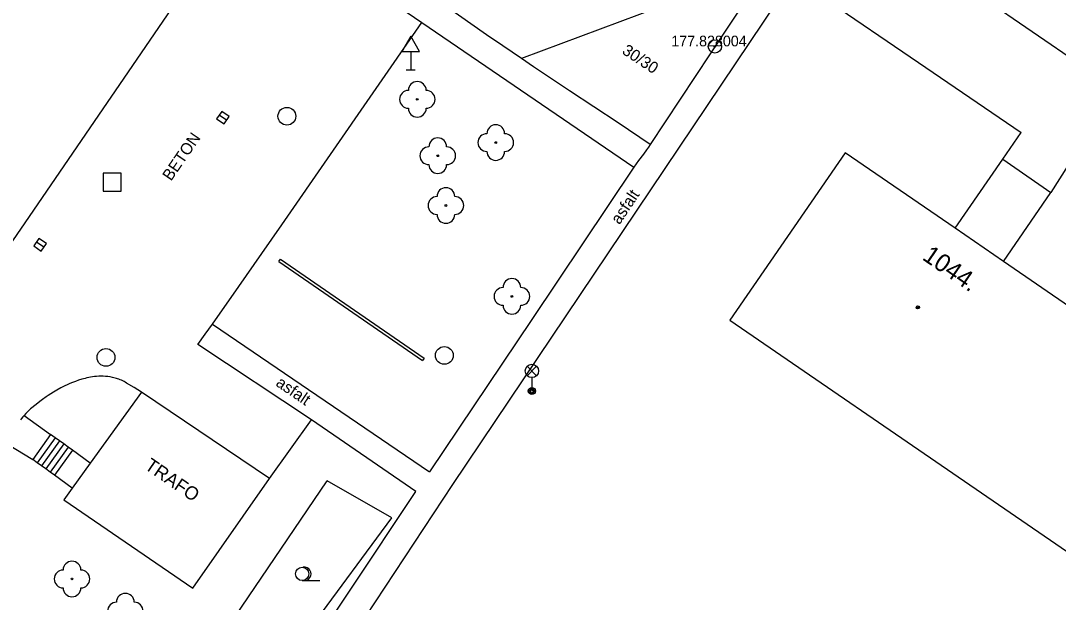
# Model space of a CAD drawing. Extents: x -539515 to -538098, y -1182060 to -1180157.
# Drawn here: x -538687.3 to -538629, y -1181298.7 to -1181266 of the extents above; entities that cross this region are included whole.
import ezdxf

# ---------------------------------------------------------------- set-up
doc = ezdxf.new("R2010")
doc.units = 0
for name, color, linetype in [('Vrstva 1', 7, 'Continuous'), ('Vrstva 13', 7, 'Continuous'), ('Vrstva 21', 7, 'Continuous'), ('Vrstva 22', 7, 'Continuous'), ('Vrstva 23', 7, 'Continuous'), ('Vrstva 26', 7, 'Continuous'), ('Vrstva 27', 7, 'Continuous'), ('Vrstva 33', 7, 'Continuous'), ('Vrstva 34', 7, 'Continuous'), ('Vrstva 36', 7, 'Continuous'), ('Vrstva 39', 7, 'Continuous'), ('Vrstva 40', 7, 'Continuous'), ('Vrstva 41', 7, 'Continuous'), ('Vrstva 47', 7, 'Continuous'), ('Vrstva 68', 7, 'Continuous'), ('Vrstva 88', 7, 'Continuous')]:
    doc.layers.add(name, color=color, linetype=linetype)

msp = doc.modelspace()

# ---------------------------------------------------------------- linework, layer by layer
at = {"layer": 'Vrstva 1'}
for p, q in [((-538640.97, -1181273.45), (-538647.45, -1181282.86)), ((-538634.782, -1181277.7), (-538632.114, -1181273.816)), ((-538632.114, -1181273.816), (-538629.4, -1181275.68)), ((-538632.068, -1181279.564), (-538629.4, -1181275.68)), ((-538673.32, -1181291.77), (-538680.53, -1181286.91)), ((-538677.64, -1181297.93), (-538673.32, -1181291.77)), ((-538684.89, -1181292.97), (-538677.64, -1181297.93))]:
    msp.add_line(p, q, dxfattribs=at)
for points in [[(-538674.73, -1181259.32), (-538689.745, -1181281.25)], [(-538634.782, -1181277.7), (-538640.97, -1181273.45)], [(-538632.068, -1181279.564), (-538634.782, -1181277.7)], [(-538620.033, -1181287.83), (-538632.068, -1181279.564)], [(-538647.45, -1181282.86), (-538548.42, -1181350.836)], [(-538680.53, -1181286.91), (-538683.401, -1181290.901)], [(-538683.401, -1181290.901), (-538684.415, -1181292.31)], [(-538684.415, -1181292.31), (-538684.89, -1181292.97)]]:
    msp.add_lwpolyline(points, dxfattribs=at)
at = {"layer": 'Vrstva 13'}
for p, q in [((-538669.745, -1181262.72), (-538664.76, -1181266.12)), ((-538645.21, -1181262.81), (-538648.565, -1181267.895)), ((-538650.31, -1181264.84), (-538659.17, -1181268.16)), ((-538642.6, -1181264.43), (-538636.84, -1181268.37)), ((-538664.76, -1181266.12), (-538658.8, -1181270.19)), ((-538648.565, -1181267.895), (-538651.92, -1181272.98)), ((-538636.84, -1181268.37), (-538631.08, -1181272.31)), ((-538658.8, -1181270.19), (-538652.84, -1181274.26)), ((-538632.114, -1181273.816), (-538631.08, -1181272.31)), ((-538652.84, -1181274.26), (-538658.59, -1181282.83)), ((-538628.43, -1181274.15), (-538629.4, -1181275.68)), ((-538658.59, -1181282.83), (-538664.34, -1181291.4)), ((-538676.54, -1181283.09), (-538664.34, -1181291.4)), ((-538687.119, -1181288.22), (-538685.64, -1181289.29)), ((-538665.1, -1181292.51), (-538670.97, -1181288.48)), ((-538685.64, -1181289.29), (-538686.64, -1181290.71)), ((-538688.02, -1181289.85), (-538686.64, -1181290.71)), ((-538685.382, -1181289.475), (-538686.396, -1181290.885)), ((-538685.138, -1181289.65), (-538686.152, -1181291.06)), ((-538684.895, -1181289.825), (-538685.909, -1181291.235)), ((-538684.651, -1181290), (-538685.665, -1181291.41)), ((-538684.408, -1181290.175), (-538685.422, -1181291.585))]:
    msp.add_line(p, q, dxfattribs=at)
for points in [[(-538660.213, -1181267.449), (-538661.123, -1181266.823), (-538662.712, -1181265.723), (-538665.09, -1181264.066), (-538666.279, -1181263.237), (-538667.47, -1181262.41)], [(-538663.02, -1181292.1), (-538643.94, -1181263.7)], [(-538651.92, -1181272.98), (-538653.735, -1181271.778), (-538656.458, -1181269.978), (-538657.816, -1181269.072), (-538658.494, -1181268.617), (-538659.17, -1181268.16), (-538660.213, -1181267.449)], [(-538651.92, -1181272.98), (-538652.031, -1181273.143), (-538652.13, -1181273.284), (-538652.309, -1181273.527), (-538652.579, -1181273.89), (-538652.711, -1181274.074), (-538652.84, -1181274.26)], [(-538683.401, -1181290.901), (-538684.408, -1181290.175), (-538684.651, -1181290), (-538684.895, -1181289.825), (-538685.138, -1181289.65), (-538685.382, -1181289.475), (-538685.64, -1181289.29)], [(-538684.415, -1181292.31), (-538685.422, -1181291.585), (-538685.665, -1181291.41), (-538685.909, -1181291.235), (-538686.152, -1181291.06), (-538686.396, -1181290.885), (-538686.64, -1181290.71)], [(-538671.17, -1181304.48), (-538663.02, -1181292.1)], [(-538672.49, -1181303.59), (-538665.1, -1181292.51)]]:
    msp.add_lwpolyline(points, dxfattribs=at)
at = {"layer": 'Vrstva 21'}
for p, q in [((-538676.09, -1181300.75), (-538670.086, -1181291.901)), ((-538666.46, -1181293.99), (-538670.086, -1181291.901)), ((-538672.53, -1181302.22), (-538666.46, -1181293.99))]:
    msp.add_line(p, q, dxfattribs=at)
for radius in [0.375, 0.375, 0.05, 0.05]:
    msp.add_circle((-538648.29, -1181267.47), radius, dxfattribs=at)
at = {"layer": 'Vrstva 22'}
for centre in [(-538665.02, -1181270.45), (-538660.61, -1181272.88), (-538663.87, -1181273.62), (-538663.41, -1181276.42), (-538659.7, -1181281.53), (-538684.43, -1181297.42)]:
    msp.add_circle(centre, 0.05, dxfattribs=at)
for centre, start, end in [((-538665.02, -1181269.95), 0, 180), ((-538665.52, -1181270.45), 90, 270), ((-538664.52, -1181270.45), 270, 90), ((-538665.02, -1181270.95), 180, 0), ((-538660.61, -1181272.38), 0, 180), ((-538661.11, -1181272.88), 90, 270), ((-538660.11, -1181272.88), 270, 90), ((-538663.87, -1181273.12), 0, 180), ((-538664.37, -1181273.62), 90, 270), ((-538663.37, -1181273.62), 270, 90), ((-538660.61, -1181273.38), 180, 0), ((-538663.87, -1181274.12), 180, 0), ((-538663.41, -1181275.92), 0, 180), ((-538663.91, -1181276.42), 90, 270), ((-538662.91, -1181276.42), 270, 90), ((-538663.41, -1181276.92), 180, 0), ((-538659.7, -1181281.03), 0, 180), ((-538660.2, -1181281.53), 90, 270), ((-538659.2, -1181281.53), 270, 90), ((-538659.7, -1181282.03), 180, 0), ((-538684.43, -1181296.92), 0, 180), ((-538684.93, -1181297.42), 90, 270), ((-538683.93, -1181297.42), 270, 90), ((-538684.43, -1181297.92), 180, 0), ((-538681.93, -1181299.23), 90, 270), ((-538681.43, -1181298.73), 0, 180), ((-538680.93, -1181299.23), 270, 90)]:
    msp.add_arc(centre, 0.5, start, end, dxfattribs=at)
at = {"layer": 'Vrstva 26'}
msp.add_lwpolyline([(-538682.67, -1181275.61), (-538681.67, -1181275.61), (-538681.67, -1181274.61), (-538682.67, -1181274.61)], close=True, dxfattribs=at)
at = {"layer": 'Vrstva 27'}
for p, q in [((-538675.744, -1181271.621), (-538676.156, -1181271.339)), ((-538686.014, -1181278.771), (-538686.426, -1181278.489))]:
    msp.add_line(p, q, dxfattribs=at)
for points in [[(-538675.602, -1181271.415), (-538676.015, -1181271.132), (-538676.298, -1181271.545), (-538675.885, -1181271.828)], [(-538685.872, -1181278.565), (-538686.285, -1181278.282), (-538686.568, -1181278.695), (-538686.155, -1181278.978)]]:
    msp.add_lwpolyline(points, close=True, dxfattribs=at)
for centre in [(-538672.35, -1181271.4), (-538682.52, -1181284.96), (-538663.5, -1181284.85)]:
    msp.add_circle(centre, 0.5, dxfattribs=at)
at = {"layer": 'Vrstva 33'}
for p, q in [((-538658.845, -1181285.99), (-538658.315, -1181285.46)), ((-538658.845, -1181285.46), (-538658.315, -1181285.99)), ((-538658.58, -1181286.1), (-538658.58, -1181286.85))]:
    msp.add_line(p, q, dxfattribs=at)
for centre, radius in [((-538658.58, -1181285.725), 0.375), ((-538658.58, -1181286.85), 0.2), ((-538658.58, -1181286.85), 0.145), ((-538658.58, -1181286.85), 0.0876)]:
    msp.add_circle(centre, radius, dxfattribs=at)
at = {"layer": 'Vrstva 34'}
for p, q in [((-538665.389, -1181267.767), (-538665.389, -1181268.785)), ((-538665.639, -1181268.785), (-538665.139, -1181268.785))]:
    msp.add_line(p, q, dxfattribs=at)
msp.add_lwpolyline([(-538665.889, -1181267.767), (-538664.889, -1181267.767), (-538665.389, -1181266.901)], close=True, dxfattribs=at)
at = {"layer": 'Vrstva 36'}
msp.add_line((-538671.491, -1181297.51), (-538670.491, -1181297.51), dxfattribs=at)
msp.add_circle((-538671.491, -1181297.135), 0.375, dxfattribs=at)
msp.add_arc((-538671.366, -1181297.135), 0.375, 260.40593, 99.59406, dxfattribs=at)
at = {"layer": 'Vrstva 39'}
for radius in [0.09, 0.0398]:
    msp.add_circle((-538636.878, -1181282.148), radius, dxfattribs=at)
at = {"layer": 'Vrstva 68'}
msp.add_line((-538672.8, -1181279.57), (-538664.72, -1181285.13), dxfattribs=at)
for points in [[(-538672.8, -1181279.57), (-538672.715, -1181279.446)], [(-538672.715, -1181279.446), (-538664.635, -1181285.006)], [(-538664.635, -1181285.006), (-538664.72, -1181285.13)]]:
    msp.add_lwpolyline(points, dxfattribs=at)
at = {"layer": 'Vrstva 88'}
for p, q in [((-538634.64, -1181263.75), (-538621.575, -1181272.74)), ((-538672.638, -1181277.498), (-538664.76, -1181266.12)), ((-538670.97, -1181288.48), (-538677.35, -1181284.23)), ((-538673.32, -1181291.77), (-538670.97, -1181288.48))]:
    msp.add_line(p, q, dxfattribs=at)
for points in [[(-538677.35, -1181284.23), (-538676.944, -1181283.661), (-538676.54, -1181283.09), (-538675.059, -1181280.975), (-538673.766, -1181279.122), (-538672.638, -1181277.498)], [(-538680.53, -1181286.91), (-538680.944, -1181286.656), (-538681.358, -1181286.402), (-538681.432, -1181286.358), (-538681.505, -1181286.318), (-538681.578, -1181286.281), (-538681.651, -1181286.248), (-538681.723, -1181286.217), (-538681.795, -1181286.189), (-538681.866, -1181286.163), (-538681.937, -1181286.14), (-538682.007, -1181286.12), (-538682.147, -1181286.085), (-538682.284, -1181286.059), (-538682.418, -1181286.04), (-538682.549, -1181286.028), (-538682.677, -1181286.021), (-538682.802, -1181286.02), (-538682.924, -1181286.023), (-538683.043, -1181286.031), (-538683.159, -1181286.042), (-538683.272, -1181286.057), (-538683.382, -1181286.074), (-538683.488, -1181286.093), (-538683.592, -1181286.115), (-538683.692, -1181286.139), (-538683.79, -1181286.164), (-538683.884, -1181286.191), (-538684.067, -1181286.248), (-538684.239, -1181286.308), (-538684.4, -1181286.37), (-538684.551, -1181286.433), (-538684.692, -1181286.496), (-538684.824, -1181286.559), (-538684.947, -1181286.62), (-538685.062, -1181286.68), (-538685.276, -1181286.798), (-538685.461, -1181286.908), (-538685.622, -1181287.008), (-538685.761, -1181287.099), (-538685.882, -1181287.18), (-538686.09, -1181287.328), (-538686.244, -1181287.442), (-538686.358, -1181287.529), (-538686.526, -1181287.663), (-538686.69, -1181287.8), (-538686.756, -1181287.857), (-538686.817, -1181287.912), (-538686.931, -1181288.02), (-538687.031, -1181288.123), (-538687.119, -1181288.22), (-538687.198, -1181288.312), (-538687.267, -1181288.399), (-538687.33, -1181288.481)]]:
    msp.add_lwpolyline(points, dxfattribs=at)

# ---------------------------------------------------------------- texts
at = {"layer": 'Vrstva 22'}
msp.add_text('177.82 ', height=0.6, dxfattribs=at).set_placement((-538650.741, -1181267.47))
at = {"layer": 'Vrstva 23'}
msp.add_text('8004', height=0.6, dxfattribs=at).set_placement((-538648.29, -1181267.47))
at = {"layer": 'Vrstva 40'}
for s, rotation, p in [('30/30', 326.55021, (-538653.558, -1181267.846)), ('BETON', 55.60171, (-538678.862, -1181275.081)), ('asfalt', 56.23685, (-538653.654, -1181277.53)), ('asfalt', 325.73936, (-538673.022, -1181286.521))]:
    msp.add_text(s, height=0.65, rotation=rotation, dxfattribs=at).set_placement(p)
at = {"layer": 'Vrstva 41'}
msp.add_text('TRAFO', height=0.75, rotation=325.62249, dxfattribs=at).set_placement((-538680.4, -1181291.195))
at = {"layer": 'Vrstva 47'}
msp.add_text('1044.', height=1, rotation=325.51823, dxfattribs=at).set_placement((-538636.687, -1181279.425))

doc.saveas('drawing.dxf')
